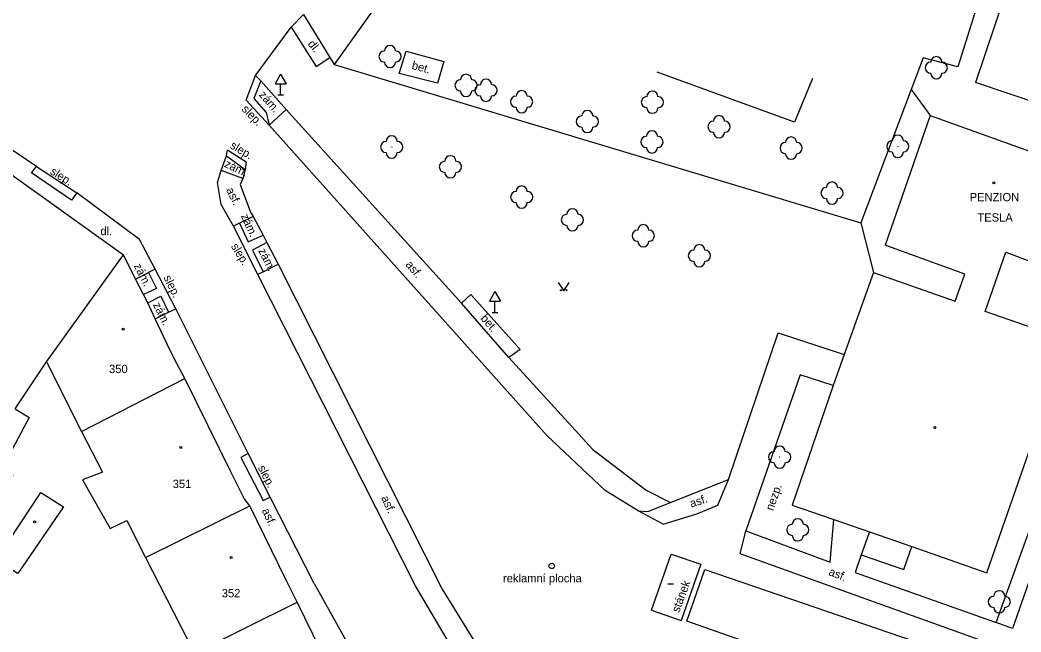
# Model space of a CAD drawing. Extents: x -794191 to -788944, y -1117087 to -1105044.
# Drawn here: x -791591.4 to -791501.4, y -1110190.7 to -1110135.7 of the extents above; entities that cross this region are included whole.
import ezdxf

# ---------------------------------------------------------------- set-up
doc = ezdxf.new("R2010")
doc.units = 0
for name, color, linetype in [('Doplněk polohopisu', 7, 'Continuous'), ('Doplňkové značky', 7, 'Continuous'), ('Hranice - ploty_ zdi', 7, 'Continuous'), ('Komunikace', 7, 'Continuous'), ('Pomocné popisy', 7, 'Continuous'), ('Popisy budov', 7, 'Continuous'), ('Stavební objekty', 7, 'Continuous'), ('Zeleň', 7, 'Continuous'), ('Značky druhů budov', 7, 'Continuous'), ('Značky druhů pozemků', 7, 'Continuous'), ('Čísla popisná', 7, 'Continuous')]:
    doc.layers.add(name, color=color, linetype=linetype)

msp = doc.modelspace()

# ---------------------------------------------------------------- linework, layer by layer
at = {"layer": 'Doplněk polohopisu'}
for p, q in [((-791569.32, -1110144.03), (-791569.03, -1110145.16)), ((-791567.51, -1110143.77), (-791569.03, -1110145.16)), ((-791572.87, -1110147.91), (-791571.19, -1110149.14)), ((-791571.4, -1110149.95), (-791573.34, -1110149.23)), ((-791571.71, -1110153.97), (-791572.25, -1110154.25)), ((-791581.06, -1110159.03), (-791579.89, -1110158.41)), ((-791569.57, -1110158.36), (-791570.04, -1110158.6)), ((-791547.5, -1110166.07), (-791551.73, -1110161.17)), ((-791579.28, -1110162.58), (-791578.08, -1110161.99)), ((-791534.99, -1110179.92), (-791532.94, -1110179.09)), ((-791535.86, -1110179.85), (-791534.99, -1110179.92)), ((-791515.06, -1110181.75), (-791515.8, -1110183.82))]:
    msp.add_line(p, q, dxfattribs=at)
for points in [[(-791567.06, -1110136.35), (-791564.81, -1110139.9), (-791563.58, -1110139.07)], [(-791569.77, -1110141.18), (-791570.42, -1110142.78), (-791569.32, -1110144.03)], [(-791570.47, -1110153.37), (-791571.71, -1110153.97), (-791570.93, -1110155.67), (-791569.59, -1110155.05)], [(-791569.24, -1110155.73), (-791570.54, -1110156.4), (-791569.57, -1110158.36), (-791568.24, -1110157.68)], [(-791579.28, -1110158.12), (-791579.89, -1110158.41), (-791579.17, -1110159.84), (-791580.32, -1110160.4)], [(-791551.73, -1110161.17), (-791550.91, -1110160.38), (-791546.48, -1110165.33), (-791547.5, -1110166.07)], [(-791579.93, -1110161.13), (-791578.79, -1110160.55), (-791578.08, -1110161.99), (-791577.44, -1110161.68)], [(-791494.29, -1110167.87), (-791502.2, -1110190.42), (-791503.67, -1110189.9)]]:
    msp.add_lwpolyline(points, dxfattribs=at)
msp.add_lwpolyline([(-791570.91, -1110174.7), (-791571.58, -1110175.04), (-791569.57, -1110178.92), (-791568.95, -1110178.61)], close=True, dxfattribs=at)
at = {"layer": 'Doplňkové značky'}
for p, q in [((-791568.01, -1110140.574), (-791568.51, -1110141.44)), ((-791568.01, -1110140.574), (-791567.51, -1110141.44)), ((-791568.51, -1110141.44), (-791567.51, -1110141.44)), ((-791568.01, -1110142.44), (-791568.01, -1110141.44)), ((-791568.26, -1110142.44), (-791567.76, -1110142.44)), ((-791548.74, -1110160.134), (-791549.24, -1110161)), ((-791548.74, -1110160.134), (-791548.24, -1110161)), ((-791549.24, -1110161), (-791548.24, -1110161)), ((-791548.74, -1110162), (-791548.74, -1110161)), ((-791548.99, -1110162), (-791548.49, -1110162))]:
    msp.add_line(p, q, dxfattribs=at)
for radius in [0.25, 0.0005]:
    msp.add_circle((-791543.63, -1110184.81), radius, dxfattribs=at)
at = {"layer": 'Hranice - ploty_ zdi'}
for p, q in [((-791521.8, -1110144.89), (-791534.14, -1110140.4)), ((-791520.2, -1110140.98), (-791521.8, -1110144.89)), ((-791511.33, -1110141.96), (-791515.84, -1110153.95)), ((-791515.84, -1110153.95), (-791514.71, -1110158.41))]:
    msp.add_line(p, q, dxfattribs=at)
for points in [[(-791548.51, -1110096.77), (-791498.99, -1110114.49), (-791500.06, -1110117.5), (-791500.46, -1110118.72), (-791500.99, -1110120.38), (-791507.13, -1110139.91), (-791510.24, -1110139.12), (-791511.33, -1110141.96), (-791509.61, -1110144.3)], [(-791565.96, -1110135.21), (-791563.58, -1110139.07), (-791563.19, -1110139.71), (-791515.84, -1110153.95)]]:
    msp.add_lwpolyline(points, dxfattribs=at)
at = {"layer": 'Komunikace'}
for p, q in [((-791565.96, -1110135.21), (-791567.06, -1110136.35)), ((-791570.27, -1110140.69), (-791567.06, -1110136.35)), ((-791589.95, -1110148.89), (-791597.81, -1110143.59)), ((-791580.69, -1110155.44), (-791586.33, -1110151.25)), ((-791527.74, -1110177.03), (-791523.27, -1110163.84)), ((-791523.27, -1110163.84), (-791517.34, -1110165.8)), ((-791547.5, -1110166.07), (-791539.93, -1110174.33)), ((-791532.94, -1110179.09), (-791527.74, -1110177.03)), ((-791528.7, -1110179.34), (-791527.74, -1110177.03)), ((-791530.6, -1110180.13), (-791528.7, -1110179.34)), ((-791533.6, -1110181.06), (-791530.6, -1110180.13)), ((-791518.61, -1110184.46), (-791518.28, -1110180.63)), ((-791515.8, -1110183.82), (-791516.36, -1110185.4)), ((-791515.8, -1110183.82), (-791511.99, -1110185.14)), ((-791511.99, -1110185.14), (-791511.27, -1110183.07))]:
    msp.add_line(p, q, dxfattribs=at)
for points in [[(-791553.33, -1110139.45), (-791553.91, -1110141.4), (-791557.34, -1110140.53), (-791556.72, -1110138.51)], [(-791590.4, -1110149.44), (-791589.95, -1110148.89), (-791586.33, -1110151.25), (-791586.81, -1110151.92)]]:
    msp.add_lwpolyline(points, close=True, dxfattribs=at)
for points in [[(-791533.6, -1110181.06), (-791535.86, -1110179.85), (-791538.83, -1110178.03), (-791544.05, -1110173.09), (-791569.03, -1110145.16), (-791571.11, -1110142.93), (-791570.27, -1110140.69)], [(-791570.27, -1110140.69), (-791569.77, -1110141.18), (-791567.51, -1110143.77), (-791551.73, -1110161.17)], [(-791546.14, -1110203.11), (-791555.89, -1110186.6), (-791570.04, -1110158.6), (-791572.25, -1110154.25), (-791573.34, -1110152.31), (-791573.69, -1110150.32), (-791573.34, -1110149.23), (-791572.87, -1110147.91), (-791572.78, -1110147.37), (-791571.09, -1110148.46), (-791571.19, -1110149.14), (-791571.4, -1110149.95), (-791571.64, -1110150.49), (-791570.72, -1110153), (-791570.47, -1110153.37), (-791569.59, -1110155.05), (-791569.24, -1110155.73), (-791568.24, -1110157.68), (-791553.47, -1110186.88), (-791540.74, -1110207.54)], [(-791570.91, -1110174.7), (-791577.44, -1110161.68), (-791579.28, -1110158.12), (-791580.69, -1110155.44)], [(-791518.32, -1110168.58), (-791521.29, -1110167.62), (-791526.17, -1110181.65), (-791518.61, -1110184.46)], [(-791516.36, -1110185.4), (-791503.67, -1110189.9), (-791495.53, -1110167.29), (-791494.29, -1110167.87)], [(-791539.93, -1110174.33), (-791535.15, -1110177.99), (-791532.94, -1110179.09)], [(-791565, -1110186.38), (-791568.95, -1110178.61)], [(-791502.87, -1110192.29), (-791526.69, -1110183.71), (-791526.17, -1110181.65)], [(-791565, -1110186.38), (-791558.51, -1110198), (-791550.76, -1110210.67)]]:
    msp.add_lwpolyline(points, dxfattribs=at)
at = {"layer": 'Stavební objekty'}
for p, q in [((-791499.7, -1110123.93), (-791505.54, -1110141.34)), ((-791489.33, -1110146.81), (-791505.54, -1110141.34)), ((-791509.61, -1110144.3), (-791513.66, -1110155.97)), ((-791589.05, -1110166.44), (-791582.14, -1110156.83)), ((-791514.71, -1110158.41), (-791517.34, -1110165.8)), ((-791577.32, -1110166.65), (-791577.94, -1110165.42)), ((-791517.34, -1110165.8), (-791518.32, -1110168.58)), ((-791591.87, -1110170.68), (-791589.05, -1110166.44)), ((-791576.62, -1110167.96), (-791577.32, -1110166.65)), ((-791585.91, -1110172.72), (-791576.62, -1110167.96)), ((-791518.32, -1110168.58), (-791522.03, -1110179.33)), ((-791580.15, -1110184.05), (-791570.78, -1110179.39)), ((-791580.15, -1110184.05), (-791575.76, -1110192.66)), ((-791530.22, -1110184.65), (-791531.99, -1110189.71)), ((-791575.76, -1110192.66), (-791566.53, -1110188.06)), ((-791534.66, -1110188.79), (-791531.99, -1110189.71))]:
    msp.add_line(p, q, dxfattribs=at)
for points in [[(-791608.38, -1110138.02), (-791582.14, -1110156.83)], [(-791509.61, -1110144.3), (-791497.83, -1110148.52), (-791498.04, -1110149.11), (-791495.68, -1110149.94)], [(-791577.94, -1110165.42), (-791579.28, -1110162.58), (-791579.93, -1110161.13), (-791580.32, -1110160.4), (-791581.06, -1110159.03), (-791582.14, -1110156.83)], [(-791522.03, -1110179.33), (-791518.28, -1110180.63), (-791515.06, -1110181.75), (-791511.27, -1110183.07), (-791504.53, -1110185.42), (-791497.23, -1110164.51), (-791504.66, -1110161.92), (-791502.8, -1110156.58), (-791498.48, -1110158.22)], [(-791514.71, -1110158.41), (-791507.35, -1110160.98), (-791506.5, -1110158.56), (-791513.66, -1110155.97)], [(-791589.05, -1110166.44), (-791585.91, -1110172.72), (-791584.02, -1110176.36), (-791585.82, -1110177.06), (-791583.33, -1110181.43), (-791581.83, -1110180.73), (-791580.15, -1110184.05)], [(-791570.78, -1110179.39), (-791571.27, -1110178.74), (-791572.48, -1110176.34), (-791576.62, -1110167.96)], [(-791591.87, -1110170.68), (-791590.6, -1110171.47), (-791593.07, -1110176.07), (-791592.08, -1110176.64), (-791594.42, -1110180.85), (-791595.95, -1110179.98), (-791597.41, -1110179.08)], [(-791566.53, -1110188.06), (-791566.87, -1110187.35), (-791567.48, -1110186.14), (-791570.78, -1110179.39)], [(-791534.66, -1110188.79), (-791532.88, -1110183.74), (-791530.22, -1110184.65)], [(-791560.51, -1110198.66), (-791562.92, -1110195.24), (-791563.99, -1110193.17), (-791564.42, -1110192.35), (-791566.53, -1110188.06)]]:
    msp.add_lwpolyline(points, dxfattribs=at)
for points in [[(-791591.64, -1110185.5), (-791593.57, -1110184.32), (-791592.4, -1110182.51), (-791589.55, -1110178.2), (-791587.53, -1110179.5)], [(-791531.49, -1110189.78), (-791529.87, -1110185.14), (-791505.62, -1110193.42), (-791507.29, -1110198.29)]]:
    msp.add_lwpolyline(points, close=True, dxfattribs=at)
at = {"layer": 'Zeleň'}
msp.add_lwpolyline([(-791557.4, -1110127.69), (-791556.66, -1110130.53), (-791563.19, -1110139.71)], dxfattribs=at)
for centre in [(-791558.17, -1110138.99), (-791509.06, -1110140), (-791551.33, -1110141.59), (-791549.54, -1110142.03), (-791546.34, -1110143.06), (-791534.58, -1110143.1), (-791540.43, -1110144.84), (-791528.59, -1110145.31), (-791534.62, -1110146.67), (-791558.02, -1110147.13), (-791522.11, -1110147.23), (-791512.52, -1110147.07), (-791552.74, -1110148.91), (-791518.43, -1110151.27), (-791546.33, -1110151.63), (-791541.77, -1110153.68), (-791535.4, -1110155.11), (-791530.36, -1110156.91), (-791523.14, -1110175.02), (-791521.51, -1110181.56), (-791503.4, -1110188.03)]:
    msp.add_circle(centre, 0.0005, dxfattribs=at)
for centre, start, end in [((-791558.67, -1110138.99), 89.99999, 269.99999), ((-791558.17, -1110138.49), 0, 179.99999), ((-791557.67, -1110138.99), 270, 89.99999), ((-791558.17, -1110139.49), 179.99999, 359.99999), ((-791509.56, -1110140), 89.99999, 269.99999), ((-791509.06, -1110139.5), 0, 179.99999), ((-791508.56, -1110140), 270, 89.99999), ((-791551.33, -1110141.09), 0, 179.99999), ((-791509.06, -1110140.5), 179.99999, 359.99999), ((-791551.83, -1110141.59), 89.99999, 269.99999), ((-791550.83, -1110141.59), 270, 89.99999), ((-791550.04, -1110142.03), 89.99999, 269.99999), ((-791549.54, -1110141.53), 0, 179.99999), ((-791549.04, -1110142.03), 270, 89.99999), ((-791551.33, -1110142.09), 179.99999, 359.99999), ((-791546.34, -1110142.56), 0, 179.99999), ((-791534.58, -1110142.6), 0, 179.99999), ((-791549.54, -1110142.53), 179.99999, 359.99999), ((-791546.84, -1110143.06), 89.99999, 269.99999), ((-791545.84, -1110143.06), 270, 89.99999), ((-791535.08, -1110143.1), 89.99999, 269.99999), ((-791534.08, -1110143.1), 270, 89.99999), ((-791546.34, -1110143.56), 179.99999, 359.99999), ((-791540.43, -1110144.34), 0, 179.99999), ((-791534.58, -1110143.6), 179.99999, 359.99999), ((-791540.93, -1110144.84), 89.99999, 269.99999), ((-791539.93, -1110144.84), 270, 89.99999), ((-791529.09, -1110145.31), 89.99999, 269.99999), ((-791528.59, -1110144.81), 0, 179.99999), ((-791528.09, -1110145.31), 270, 89.99999), ((-791540.43, -1110145.34), 179.99999, 359.99999), ((-791534.62, -1110146.17), 0, 179.99999), ((-791528.59, -1110145.81), 179.99999, 359.99999), ((-791558.52, -1110147.13), 89.99999, 269.99999), ((-791558.02, -1110146.63), 0, 179.99999), ((-791557.52, -1110147.13), 270, 89.99999), ((-791535.12, -1110146.67), 89.99999, 269.99999), ((-791534.12, -1110146.67), 270, 89.99999), ((-791522.61, -1110147.23), 89.99999, 269.99999), ((-791522.11, -1110146.73), 0, 179.99999), ((-791521.61, -1110147.23), 270, 89.99999), ((-791513.02, -1110147.07), 89.99999, 269.99999), ((-791512.52, -1110146.57), 0, 179.99999), ((-791512.02, -1110147.07), 270, 89.99999), ((-791558.02, -1110147.63), 179.99999, 359.99999), ((-791534.62, -1110147.17), 179.99999, 359.99999), ((-791522.11, -1110147.73), 179.99999, 359.99999), ((-791512.52, -1110147.57), 179.99999, 359.99999), ((-791553.24, -1110148.91), 89.99999, 269.99999), ((-791552.74, -1110148.41), 0, 179.99999), ((-791552.24, -1110148.91), 270, 89.99999), ((-791552.74, -1110149.41), 179.99999, 359.99999), ((-791518.43, -1110150.77), 0, 179.99999), ((-791546.83, -1110151.63), 89.99999, 269.99999), ((-791546.33, -1110151.13), 0, 179.99999), ((-791545.83, -1110151.63), 270, 89.99999), ((-791518.93, -1110151.27), 89.99999, 269.99999), ((-791517.93, -1110151.27), 270, 89.99999), ((-791546.33, -1110152.13), 179.99999, 359.99999), ((-791518.43, -1110151.77), 179.99999, 359.99999), ((-791542.27, -1110153.68), 89.99999, 269.99999), ((-791541.77, -1110153.18), 0, 179.99999), ((-791541.27, -1110153.68), 270, 89.99999), ((-791535.4, -1110154.61), 0, 179.99999), ((-791541.77, -1110154.18), 179.99999, 359.99999), ((-791535.9, -1110155.11), 89.99999, 269.99999), ((-791534.9, -1110155.11), 270, 89.99999), ((-791535.4, -1110155.61), 179.99999, 359.99999), ((-791530.36, -1110156.41), 0, 179.99999), ((-791530.86, -1110156.91), 89.99999, 269.99999), ((-791529.86, -1110156.91), 270, 89.99999), ((-791530.36, -1110157.41), 179.99999, 359.99999), ((-791523.64, -1110175.02), 89.99999, 269.99999), ((-791523.14, -1110174.52), 0, 179.99999), ((-791522.64, -1110175.02), 270, 89.99999), ((-791523.14, -1110175.52), 179.99999, 359.99999), ((-791522.01, -1110181.56), 89.99999, 269.99999), ((-791521.51, -1110181.06), 0, 179.99999), ((-791521.01, -1110181.56), 270, 89.99999), ((-791521.51, -1110182.06), 179.99999, 359.99999), ((-791503.4, -1110187.53), 0, 179.99999), ((-791503.9, -1110188.03), 89.99999, 269.99999), ((-791502.9, -1110188.03), 270, 89.99999), ((-791503.4, -1110188.53), 179.99999, 359.99999)]:
    msp.add_arc(centre, 0.5, start, end, dxfattribs=at)
at = {"layer": 'Značky druhů budov'}
msp.add_line((-791533.18, -1110186.41), (-791532.68, -1110186.41), dxfattribs=at)
for centre in [(-791503.89, -1110150.34), (-791582.17, -1110163.52), (-791509.18, -1110172.35), (-791576.97, -1110174.15), (-791590.12, -1110180.85), (-791572.45, -1110184.04)]:
    msp.add_circle(centre, 0.0875, dxfattribs=at)
at = {"layer": 'Značky druhů pozemků'}
msp.add_lwpolyline([(-791543.05, -1110159.31), (-791542.55, -1110160.06), (-791542.05, -1110159.31)], dxfattribs=at)
for centre in [(-791542.8, -1110160.01), (-791542.3, -1110160.01)]:
    msp.add_circle(centre, 0.05, dxfattribs=at)

# ---------------------------------------------------------------- texts
at = {"layer": 'Pomocné popisy'}
for s, rotation, p in [('dl.', 308.29016, (-791565.605, -1110137.877)), ('bet.', 345.02269, (-791556.27, -1110140.1)), ('zám.', 310.82702, (-791570, -1110142.47)), ('slep.', 314.24116, (-791571.56, -1110143.78)), ('slep.', 329.42764, (-791572.62, -1110147.19)), ('zám.', 334.41149, (-791573.13, -1110148.89)), ('slep.', 326.84208, (-791588.792, -1110149.503)), ('asf.', 296.30679, (-791572.93, -1110150.99)), ('zám.', 293.96249, (-791571.59, -1110153.33)), ('slep.', 301.47684, (-791572.5, -1110156.05)), ('zám.', 296.70378, (-791570.04, -1110156.45)), ('zám.', 297.06763, (-791581.23, -1110157.82)), ('asf.', 310.16947, (-791556.82, -1110157.74)), ('slep.', 295.887, (-791578.55, -1110158.86)), ('zám.', 296.19421, (-791579.5, -1110161.31)), ('bet.', 310.80291, (-791550.08, -1110162.57)), ('slep.', 296.58911, (-791570.074, -1110175.964)), ('asf.', 18.30561, (-791531.08, -1110179.57)), ('nezp.', 70.43554, (-791523.74, -1110179.89)), ('asf.', 294.37375, (-791558.98, -1110178.68)), ('asf.', 294.37375, (-791569.71, -1110179.81)), ('asf.', 338.86917, (-791518.8, -1110185.61))]:
    msp.add_text(s, height=0.75, rotation=rotation, dxfattribs=at).set_placement(p)
for s, p in [('dl.', (-791584.21, -1110155.06)), ('reklamní plocha', (-791548.01, -1110186.28))]:
    msp.add_text(s, height=0.75, dxfattribs=at).set_placement(p)
at = {"layer": 'Popisy budov'}
for s, p in [('PENZION', (-791506.06, -1110152.01)), ('TESLA', (-791505.36, -1110153.84))]:
    msp.add_text(s, height=0.75, dxfattribs=at).set_placement(p)
msp.add_text('stánek', height=0.75, rotation=69.69331, dxfattribs=at).set_placement((-791532.18, -1110189.05))
at = {"layer": 'Čísla popisná'}
for s, p in [('350', (-791583.43, -1110167.46)), ('351', (-791577.71, -1110177.8)), ('352', (-791573.3, -1110187.63))]:
    msp.add_text(s, height=0.75, dxfattribs=at).set_placement(p)

doc.saveas('drawing.dxf')
